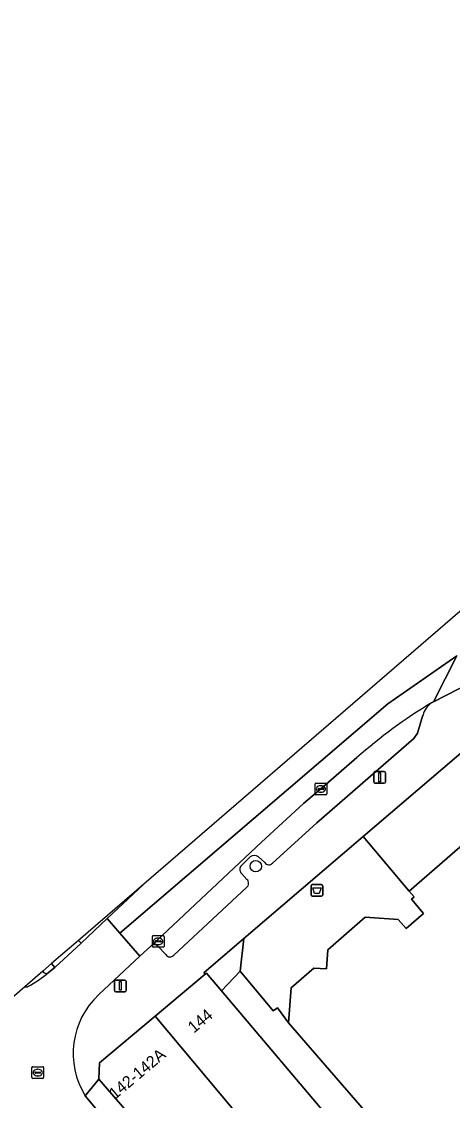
# Model space of a CAD drawing. Extents: x 162172 to 163187, y 382874 to 383685.
# Drawn here: x 162523.1 to 162560, y 383391.8 to 383484.1 of the extents above; entities that cross this region are included whole.
import ezdxf

# ---------------------------------------------------------------- set-up
doc = ezdxf.new("R2010")
doc.units = 0
for name, color, linetype in [('IMGEO_Afvalbak', 7, 'Continuous'), ('IMGEO_Boom', 7, 'Continuous'), ('IMGEO_Fietspad_gesloten', 7, 'Continuous'), ('IMGEO_Groenvoorziening', 7, 'Continuous'), ('IMGEO_Kolk', 7, 'Continuous'), ('IMGEO_Lichtmast', 7, 'Continuous'), ('IMGEO_Pand', 7, 'Continuous'), ('IMGEO_Pand_nummerreeks', 7, 'Continuous'), ('IMGEO_Parkeervlak_open', 7, 'Continuous'), ('IMGEO_Rijbaan_lokaal_gesloten', 7, 'Continuous'), ('IMGEO_Rijbaan_lokaal_open', 7, 'Continuous'), ('IMGEO_Rioolput', 7, 'Continuous'), ('IMGEO_Verkeerseiland_gesloten', 7, 'Continuous'), ('IMGEO_Voetpad_gesloten', 7, 'Continuous'), ('IMGEO_Voetpad_open', 7, 'Continuous')]:
    doc.layers.add(name, color=color, linetype=linetype)

msp = doc.modelspace()

# ---------------------------------------------------------------- linework, layer by layer
at = {"layer": 'IMGEO_Afvalbak'}
for p, q in [((162547.928, 383409.407), (162547.928, 383410.207)), ((162547.928, 383410.207), (162547.928, 383409.407)), ((162548.028, 383410.307), (162548.818, 383410.307)), ((162548.818, 383410.307), (162548.028, 383410.307)), ((162548.918, 383410.207), (162548.918, 383409.407)), ((162548.918, 383409.407), (162548.918, 383410.207)), ((162548.818, 383409.307), (162548.028, 383409.307)), ((162548.028, 383409.307), (162548.818, 383409.307))]:
    msp.add_line(p, q, dxfattribs=at)
msp.add_lwpolyline([(162548.071, 383410.021), (162548.775, 383410.021), (162548.626, 383409.551), (162548.22, 383409.551), (162548.071, 383410.021)], dxfattribs=at)
for centre, start, end in [((162548.028, 383410.207), 90, 180), ((162548.028, 383410.207), 90, 180), ((162548.818, 383410.207), 0, 90), ((162548.818, 383410.207), 360, 90), ((162548.028, 383409.407), 180, 270), ((162548.028, 383409.407), 180, 270), ((162548.818, 383409.407), 270, 0), ((162548.818, 383409.407), 270, 0)]:
    msp.add_arc(centre, 0.1, start, end, dxfattribs=at)
at = {"layer": 'IMGEO_Boom'}
msp.add_circle((162543.184, 383411.872), 0.489, dxfattribs=at)
at = {"layer": 'IMGEO_Fietspad_gesloten'}
msp.add_lwpolyline([(162560.399, 383429.887), (162558.403, 383425.945), (162567.8, 383430.751)], dxfattribs=at)
at = {"layer": 'IMGEO_Groenvoorziening'}
msp.add_lwpolyline([(162552.395, 383414.415), (162556.323, 383409.744), (162566.514, 383418.568), (162566.243, 383418.882), (162568.73, 383421.035), (162570.997, 383422.998), (162573.45, 383425.122), (162573.816, 383424.699), (162583.879, 383433.412), (162579.936, 383437.929), (162567.388, 383427.216), (162565.072, 383425.239)], close=True, dxfattribs=at)
at = {"layer": 'IMGEO_Kolk'}
for p, q in [((162548.265, 383418.058), (162548.265, 383418.91)), ((162548.34, 383418.984), (162549.192, 383418.984)), ((162548.524, 383418.478), (162548.524, 383418.49)), ((162548.567, 383418.527), (162548.965, 383418.527)), ((162548.753, 383418.764), (162548.778, 383418.764)), ((162549.008, 383418.49), (162549.008, 383418.478)), ((162549.266, 383418.91), (162549.266, 383418.058)), ((162549.192, 383417.984), (162548.34, 383417.984)), ((162548.962, 383418.441), (162548.564, 383418.441)), ((162548.776, 383418.204), (162548.751, 383418.204)), ((162534.324, 383405.017), (162534.324, 383405.869)), ((162534.399, 383405.943), (162535.251, 383405.943)), ((162534.812, 383405.723), (162534.837, 383405.723)), ((162535.325, 383405.869), (162535.325, 383405.017)), ((162535.251, 383404.943), (162534.399, 383404.943)), ((162534.583, 383405.437), (162534.583, 383405.449)), ((162535.021, 383405.4), (162534.623, 383405.4)), ((162534.626, 383405.486), (162535.024, 383405.486)), ((162534.835, 383405.163), (162534.81, 383405.163)), ((162535.067, 383405.449), (162535.067, 383405.437))]:
    msp.add_line(p, q, dxfattribs=at)
for points in [[(162548.265, 383418.058), (162548.265, 383418.91)], [(162548.34, 383418.984), (162549.192, 383418.984)], [(162549.266, 383418.91), (162549.266, 383418.058)], [(162549.192, 383417.984), (162548.34, 383417.984)], [(162534.324, 383405.017), (162534.324, 383405.869)], [(162534.399, 383405.943), (162535.251, 383405.943)], [(162535.325, 383405.869), (162535.325, 383405.017)], [(162535.251, 383404.943), (162534.399, 383404.943)]]:
    msp.add_lwpolyline(points, dxfattribs=at)
for centre, radius, start, end in [((162548.342, 383418.908), 0.0765, 91.55205, 178.44795), ((162548.342, 383418.908), 0.0765, 91.55205, 178.44795), ((162548.564, 383418.487), 0.0403, 85.87752, 175.75265), ((162548.561, 383418.477), 0.0366, 178.93798, 274.71019), ((162548.965, 383418.484), 0.043, 264.86636, 352.45326), ((162548.969, 383418.489), 0.0386, 1.73085, 96.63898), ((162549.19, 383418.908), 0.0765, 1.55205, 88.44795), ((162549.19, 383418.908), 0.0765, 1.55205, 88.44795), ((162548.342, 383418.06), 0.0765, 181.55205, 268.44795), ((162548.342, 383418.06), 0.0765, 181.55205, 268.44795), ((162549.19, 383418.06), 0.0765, 271.55205, 358.44795), ((162549.19, 383418.06), 0.0765, 271.55205, 358.44795), ((162534.401, 383405.867), 0.0765, 91.55205, 178.44795), ((162534.401, 383405.867), 0.0765, 91.55205, 178.44795), ((162535.249, 383405.867), 0.0765, 1.55205, 88.44795), ((162535.249, 383405.867), 0.0765, 1.55205, 88.44795), ((162534.401, 383405.019), 0.0765, 181.55205, 268.44795), ((162534.401, 383405.019), 0.0765, 181.55205, 268.44795), ((162534.623, 383405.446), 0.0403, 85.87752, 175.75265), ((162534.62, 383405.436), 0.0366, 178.93798, 274.71019), ((162535.024, 383405.443), 0.043, 264.86636, 352.45326), ((162535.028, 383405.448), 0.0386, 1.73085, 96.63898), ((162535.249, 383405.019), 0.0765, 271.55205, 358.44795), ((162535.249, 383405.019), 0.0765, 271.55205, 358.44795)]:
    msp.add_arc(centre, radius, start, end, dxfattribs=at)
for centre, major_axis, ratio, start_param, end_param in [((162548.752, 383418.484), (-0.387, 0.002), 0.722429, 4.712389, 7.853982), ((162548.777, 383418.484), (-0.39, 0.002), 0.717154, 1.570796, 4.712389), ((162534.811, 383405.443), (-0.387, 0.002), 0.722429, 4.712389, 7.853982), ((162534.836, 383405.443), (-0.39, 0.002), 0.717154, 1.570796, 4.712389)]:
    msp.add_ellipse(centre, major_axis=major_axis, ratio=ratio, start_param=start_param, end_param=end_param, dxfattribs=at)
at = {"layer": 'IMGEO_Lichtmast'}
for p, q in [((162553.3, 383419.075), (162553.3, 383419.875)), ((162553.3, 383419.875), (162553.3, 383419.075)), ((162553.4, 383419.975), (162554.19, 383419.975)), ((162554.19, 383419.975), (162553.4, 383419.975)), ((162554.29, 383419.875), (162554.29, 383419.075)), ((162554.29, 383419.075), (162554.29, 383419.875)), ((162554.19, 383418.975), (162553.4, 383418.975)), ((162553.4, 383418.975), (162554.19, 383418.975)), ((162531.087, 383401.231), (162531.087, 383402.031)), ((162531.087, 383402.031), (162531.087, 383401.231)), ((162531.187, 383402.131), (162531.977, 383402.131)), ((162531.977, 383402.131), (162531.187, 383402.131)), ((162532.077, 383402.031), (162532.077, 383401.231)), ((162532.077, 383401.231), (162532.077, 383402.031)), ((162531.977, 383401.131), (162531.187, 383401.131)), ((162531.187, 383401.131), (162531.977, 383401.131))]:
    msp.add_line(p, q, dxfattribs=at)
for points in [[(162553.72, 383419.85), (162553.87, 383419.85), (162553.87, 383419.1), (162553.72, 383419.1), (162553.72, 383419.85)], [(162531.507, 383402.006), (162531.657, 383402.006), (162531.657, 383401.256), (162531.507, 383401.256), (162531.507, 383402.006)]]:
    msp.add_lwpolyline(points, dxfattribs=at)
for centre, start, end in [((162553.4, 383419.875), 90, 180), ((162553.4, 383419.875), 90, 180), ((162554.19, 383419.875), 0, 90), ((162554.19, 383419.875), 360, 90), ((162553.4, 383419.075), 180, 270), ((162553.4, 383419.075), 180, 270), ((162554.19, 383419.075), 270, 0), ((162554.19, 383419.075), 270, 0), ((162531.187, 383402.031), 90, 180), ((162531.187, 383402.031), 90, 180), ((162531.977, 383402.031), 0, 90), ((162531.977, 383402.031), 360, 90), ((162531.187, 383401.231), 180, 270), ((162531.187, 383401.231), 180, 270), ((162531.977, 383401.231), 270, 0), ((162531.977, 383401.231), 270, 0)]:
    msp.add_arc(centre, 0.1, start, end, dxfattribs=at)
at = {"layer": 'IMGEO_Pand'}
msp.add_lwpolyline([(162566.514, 383418.568), (162556.323, 383409.744), (162556.754, 383409.247), (162556.523, 383409.047), (162557.568, 383407.841), (162556.059, 383406.534), (162555.389, 383407.308), (162552.564, 383407.511), (162549.356, 383404.733), (162549.237, 383403.084), (162548.158, 383403.162), (162546.214, 383401.479), (162545.999, 383398.481), (162563.374, 383378.414)], dxfattribs=at)
for points in [[(162540.256, 383401.209), (162538.964, 383402.736), (162538.848, 383402.638), (162534.559, 383399.04), (162542.337, 383389.77), (162545.802, 383385.77), (162547.632, 383383.657), (162549.73, 383385.379), (162550.451, 383384.5), (162552.774, 383386.406), (162551.992, 383387.331), (162551.649, 383387.736), (162550.264, 383389.374)], [(162534.559, 383399.04), (162529.793, 383395.041), (162529.74, 383393.652), (162540.541, 383381.215), (162545.802, 383385.77), (162542.337, 383389.77)]]:
    msp.add_lwpolyline(points, close=True, dxfattribs=at)
at = {"layer": 'IMGEO_Parkeervlak_open'}
for points in [[(162544.607, 383412.147), (162548.423, 383415.584), (162556.727, 383422.797), (162557.051, 383423.26), (162557.514, 383424.805)], [(162551.849, 383421.163), (162548.765, 383418.485), (162547.279, 383417.243), (162543.666, 383413.944), (162534.219, 383405.065)], [(162541.98, 383411.964), (162542.707, 383412.663)], [(162543.43, 383412.688), (162543.97, 383412.191)], [(162542.427, 383410.741), (162541.99, 383411.235)], [(162536.161, 383404.266), (162542.401, 383410.057)], [(162534.801, 383405.03), (162535.474, 383404.307)]]:
    msp.add_lwpolyline(points, dxfattribs=at)
for centre, radius, start, end in [((162580.149, 383389.26), 42.646, 120.92843, 131.57458), ((162559.206, 383424.403), 1.739, 124.13161, 166.62186), ((162543.085, 383412.203), 0.595, 54.53825, 129.42253), ((162544.304, 383412.387), 0.387, 210.42983, 321.66745), ((162542.296, 383411.604), 0.479, 131.29474, 230.27706), ((162542.134, 383410.41), 0.442, 307.13242, 48.51386), ((162534.49, 383404.716), 0.442, 45.30838, 127.80866), ((162535.833, 383404.545), 0.43, 213.51706, 319.65224)]:
    msp.add_arc(centre, radius, start, end, dxfattribs=at)
at = {"layer": 'IMGEO_Rijbaan_lokaal_gesloten'}
for points in [[(162575.926, 383440.306), (162578.565, 383444.116), (162582.633, 383450.258), (162596.824, 383462.654), (162637.568, 383498.615), (162689.014, 383544.186), (162734.284, 383584.449), (162759.283, 383606.749), (162778.679, 383623.816), (162796.954, 383640.261), (162813.125, 383654.021), (162813.712, 383654.475), (162813.538, 383654.666), (162810.667, 383652.751), (162760.193, 383608.758), (162655.931, 383517.885), (162648.311, 383511.243), (162639.616, 383503.665), (162572.318, 383443.713), (162533.593, 383410.347)], [(162533.593, 383410.347), (162533.59, 383410.344), (162530.441, 383407.39), (162531.546, 383406.134), (162554.504, 383425.759), (162560.399, 383429.887)], [(162558.23, 383425.842), (162558.403, 383425.945), (162560.399, 383429.887), (162554.504, 383425.759), (162531.546, 383406.134), (162533.265, 383404.182), (162534.219, 383405.065), (162543.666, 383413.944), (162547.279, 383417.243), (162548.765, 383418.485), (162551.849, 383421.163)], [(162529.738, 383400.889), (162533.265, 383404.182), (162531.546, 383406.134), (162530.441, 383407.39), (162528.217, 383405.295), (162525.972, 383403.216), (162525.438, 383402.773)], [(162523.393, 383401.558), (162519.262, 383397.999), (162513.584, 383393.257)], [(162520.947, 383385.736), (162522.345, 383384.348), (162523.71, 383385.48), (162524.132, 383384.985), (162525.302, 383386.015), (162529.068, 383389.331), (162530.178, 383390.309), (162528.583, 383392.222)]]:
    msp.add_lwpolyline(points, dxfattribs=at)
for centre, radius, start, end in [((162580.149, 383389.26), 42.646, 120.92843, 131.57458), ((162518.077, 383411.758), 11.615, 298.68568, 309.32878), ((162523.497, 383402.207), 0.658, 260.84267, 283.60719), ((162534.398, 383395.858), 6.858, 132.80261, 212.0159)]:
    msp.add_arc(centre, radius, start, end, dxfattribs=at)
at = {"layer": 'IMGEO_Rijbaan_lokaal_open'}
msp.add_lwpolyline([(162538.848, 383402.638), (162538.964, 383402.736), (162540.256, 383401.209), (162541.838, 383402.88), (162542.159, 383405.676), (162538.745, 383402.761)], close=True, dxfattribs=at)
for points in [[(162524.986, 383402.817), (162524.929, 383402.882), (162523.393, 383401.558)], [(162563.374, 383378.414), (162545.999, 383398.481), (162545.045, 383399.752), (162544.676, 383399.499), (162541.838, 383402.88), (162540.256, 383401.209), (162550.264, 383389.374)]]:
    msp.add_lwpolyline(points, dxfattribs=at)
for centre, radius, start, end in [((162518.077, 383411.758), 11.615, 298.68568, 309.32878), ((162525.236, 383403.037), 0.333, 221.43618, 307.44393), ((162523.497, 383402.207), 0.658, 260.84267, 283.60719)]:
    msp.add_arc(centre, radius, start, end, dxfattribs=at)
at = {"layer": 'IMGEO_Rioolput'}
for p, q in [((162524.008, 383393.792), (162524.008, 383394.644)), ((162524.083, 383394.718), (162524.935, 383394.718)), ((162524.496, 383394.498), (162524.521, 383394.498)), ((162525.009, 383394.644), (162525.009, 383393.792)), ((162524.935, 383393.718), (162524.083, 383393.718)), ((162524.267, 383394.212), (162524.267, 383394.224)), ((162524.705, 383394.175), (162524.307, 383394.175)), ((162524.31, 383394.261), (162524.708, 383394.261)), ((162524.519, 383393.938), (162524.494, 383393.938)), ((162524.751, 383394.224), (162524.751, 383394.212))]:
    msp.add_line(p, q, dxfattribs=at)
for points in [[(162524.008, 383393.792), (162524.008, 383394.644)], [(162524.083, 383394.718), (162524.935, 383394.718)], [(162525.009, 383394.644), (162525.009, 383393.792)], [(162524.935, 383393.718), (162524.083, 383393.718)]]:
    msp.add_lwpolyline(points, dxfattribs=at)
for centre, radius, start, end in [((162524.085, 383394.642), 0.0765, 91.55205, 178.44795), ((162524.085, 383394.642), 0.0765, 91.55205, 178.44795), ((162524.933, 383394.642), 0.0765, 1.55205, 88.44795), ((162524.933, 383394.642), 0.0765, 1.55205, 88.44795), ((162524.085, 383393.794), 0.0765, 181.55205, 268.44795), ((162524.085, 383393.794), 0.0765, 181.55205, 268.44795), ((162524.307, 383394.221), 0.0403, 85.87752, 175.75265), ((162524.304, 383394.211), 0.0366, 178.93798, 274.71019), ((162524.708, 383394.218), 0.043, 264.86636, 352.45326), ((162524.712, 383394.223), 0.0386, 1.73085, 96.63898), ((162524.933, 383393.794), 0.0765, 271.55205, 358.44795), ((162524.933, 383393.794), 0.0765, 271.55205, 358.44795)]:
    msp.add_arc(centre, radius, start, end, dxfattribs=at)
for centre, major_axis, ratio, start_param, end_param in [((162524.495, 383394.218), (-0.387, 0.002), 0.722429, 4.712389, 7.853982), ((162524.52, 383394.218), (-0.39, 0.002), 0.717154, 1.570796, 4.712389)]:
    msp.add_ellipse(centre, major_axis=major_axis, ratio=ratio, start_param=start_param, end_param=end_param, dxfattribs=at)
at = {"layer": 'IMGEO_Verkeerseiland_gesloten'}
for points in [[(162533.593, 383410.347), (162528.001, 383405.529), (162528.217, 383405.295), (162530.441, 383407.39), (162533.59, 383410.344), (162533.593, 383410.347)], [(162525.438, 383402.773), (162525.972, 383403.216), (162525.688, 383403.536), (162524.929, 383402.882)], [(162524.929, 383402.882), (162524.986, 383402.817)]]:
    msp.add_lwpolyline(points, dxfattribs=at)
msp.add_arc((162525.236, 383403.037), 0.333, 221.43618, 307.44393, dxfattribs=at)
at = {"layer": 'IMGEO_Voetpad_gesloten'}
msp.add_lwpolyline([(162525.688, 383403.536), (162525.972, 383403.216), (162528.217, 383405.295), (162528.001, 383405.529)], close=True, dxfattribs=at)
at = {"layer": 'IMGEO_Voetpad_open'}
for points in [[(162528.583, 383392.222), (162529.74, 383393.652), (162529.793, 383395.041), (162534.559, 383399.04), (162538.848, 383402.638), (162538.745, 383402.761), (162542.159, 383405.676), (162552.395, 383414.415), (162565.072, 383425.239), (162567.388, 383427.216), (162579.936, 383437.929), (162582.374, 383440.011), (162587.439, 383444.336), (162589.352, 383445.969), (162596.004, 383451.649)], [(162567.8, 383430.751), (162558.403, 383425.945), (162558.23, 383425.842)], [(162557.514, 383424.805), (162557.051, 383423.26), (162556.727, 383422.797), (162548.423, 383415.584), (162544.607, 383412.147)], [(162542.707, 383412.663), (162541.98, 383411.964)], [(162543.97, 383412.191), (162543.43, 383412.688)], [(162541.99, 383411.235), (162542.427, 383410.741)], [(162542.401, 383410.057), (162536.161, 383404.266)], [(162534.219, 383405.065), (162533.265, 383404.182), (162529.738, 383400.889)], [(162535.474, 383404.307), (162534.801, 383405.03)]]:
    msp.add_lwpolyline(points, dxfattribs=at)
for points in [[(162542.159, 383405.676), (162541.838, 383402.88), (162544.676, 383399.499), (162545.045, 383399.752), (162545.999, 383398.481), (162546.214, 383401.479), (162548.158, 383403.162), (162549.237, 383403.084), (162549.356, 383404.733), (162552.564, 383407.511), (162555.389, 383407.308), (162556.059, 383406.534), (162557.568, 383407.841), (162556.523, 383409.047), (162556.754, 383409.247), (162556.323, 383409.744), (162552.395, 383414.415)], [(162529.74, 383393.652), (162528.583, 383392.222), (162530.178, 383390.309), (162531.623, 383388.636), (162539.62, 383379.468), (162540.068, 383378.956), (162540.447, 383379.281), (162543.127, 383376.156), (162542.748, 383375.831), (162552.634, 383364.406), (162553.909, 383365.522), (162552.635, 383367.035), (162550.557, 383369.452), (162548.613, 383371.735), (162540.541, 383381.215)]]:
    msp.add_lwpolyline(points, close=True, dxfattribs=at)
for centre, radius, start, end in [((162559.206, 383424.403), 1.739, 124.13161, 166.62186), ((162543.085, 383412.203), 0.595, 54.53825, 129.42253), ((162544.304, 383412.387), 0.387, 210.42983, 321.66745), ((162542.296, 383411.604), 0.479, 131.29474, 230.27706), ((162542.134, 383410.41), 0.442, 307.13242, 48.51386), ((162534.49, 383404.716), 0.442, 45.30838, 127.80866), ((162535.833, 383404.545), 0.43, 213.51706, 319.65224), ((162534.398, 383395.858), 6.858, 132.80261, 212.0159)]:
    msp.add_arc(centre, radius, start, end, dxfattribs=at)

# ---------------------------------------------------------------- texts
at = {"layer": 'IMGEO_Pand_nummerreeks'}
for s, rotation, p in [('144', 40.00391, (162537.884, 383397.548)), ('142-142A', 39.99189, (162531.122, 383391.874))]:
    msp.add_text(s, height=1, rotation=rotation, dxfattribs=at).set_placement(p)

doc.saveas('drawing.dxf')
